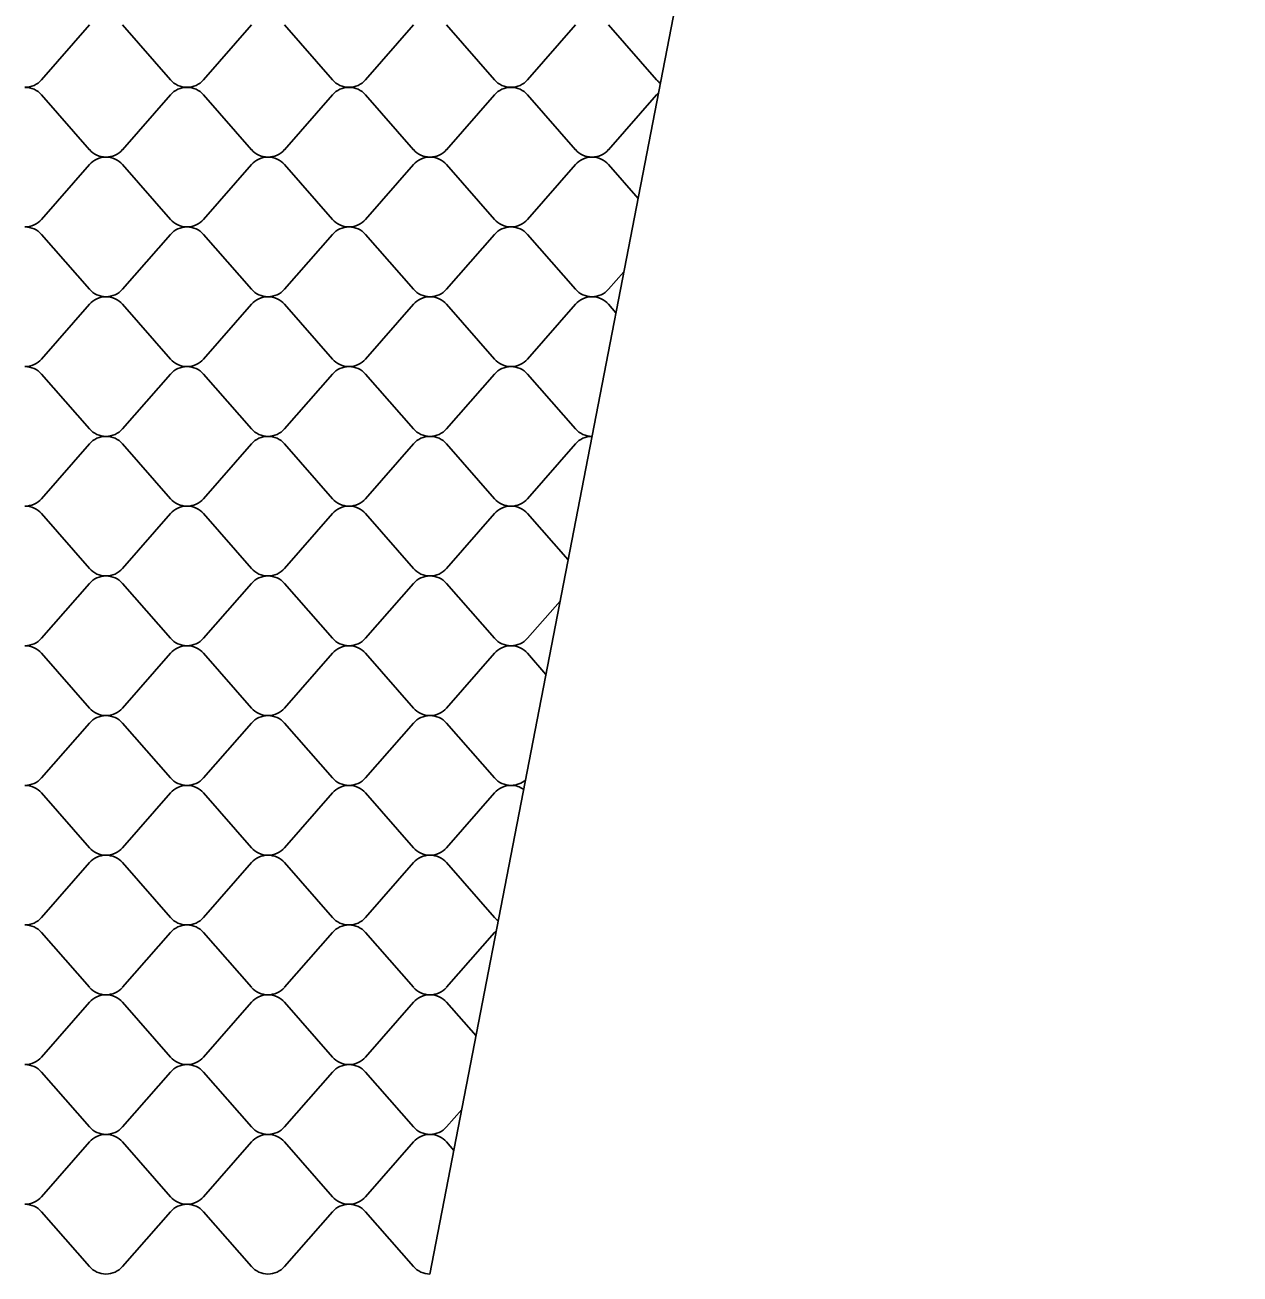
# Model space of a CAD drawing. Extents: x 638850 to 644908, y 297188 to 298900.
# Drawn here: x 644051.4 to 644104.6, y 297370.9 to 297425.6 of the extents above; entities that cross this region are included whole.
import ezdxf

# ---------------------------------------------------------------- set-up
doc = ezdxf.new("R2010")
doc.units = 0
doc.layers.add('3', color=7, linetype='Continuous')
doc.layers.add('5', color=7, linetype='Continuous')

msp = doc.modelspace()

# ---------------------------------------------------------------- linework, layer by layer
at = {"layer": '3'}
msp.add_line((644104.557, 297554.24), (644069.102, 297370.937), dxfattribs=at)
at = {"layer": '5'}
for p, q in [((644052.093, 297423.199), (644054.203, 297425.601)), ((644055.638, 297425.601), (644057.748, 297423.199)), ((644059.184, 297423.199), (644061.293, 297425.601)), ((644062.729, 297425.601), (644064.839, 297423.199)), ((644066.275, 297423.199), (644068.384, 297425.601)), ((644069.82, 297425.601), (644071.93, 297423.199)), ((644073.366, 297423.199), (644075.475, 297425.601)), ((644076.911, 297425.601), (644079.021, 297423.199)), ((644054.203, 297420.144), (644052.093, 297422.546)), ((644057.748, 297422.546), (644055.638, 297420.144)), ((644061.293, 297420.144), (644059.184, 297422.546)), ((644064.839, 297422.546), (644062.729, 297420.144)), ((644068.384, 297420.144), (644066.275, 297422.546)), ((644071.93, 297422.546), (644069.82, 297420.144)), ((644075.475, 297420.144), (644073.366, 297422.546)), ((644079.021, 297422.546), (644076.911, 297420.144)), ((644052.093, 297417.089), (644054.203, 297419.491)), ((644055.638, 297419.491), (644057.748, 297417.089)), ((644059.184, 297417.089), (644061.293, 297419.491)), ((644062.729, 297419.491), (644064.839, 297417.089)), ((644066.275, 297417.089), (644068.384, 297419.491)), ((644069.82, 297419.491), (644071.93, 297417.089)), ((644073.366, 297417.089), (644075.475, 297419.491)), ((644076.911, 297419.491), (644078.208, 297418.014)), ((644054.203, 297414.034), (644052.093, 297416.436)), ((644057.748, 297416.436), (644055.638, 297414.034)), ((644061.293, 297414.034), (644059.184, 297416.436)), ((644064.839, 297416.436), (644062.729, 297414.034)), ((644068.384, 297414.034), (644066.275, 297416.436)), ((644071.93, 297416.436), (644069.82, 297414.034)), ((644075.475, 297414.034), (644073.366, 297416.436)), ((644077.587, 297414.803), (644076.911, 297414.034)), ((644052.093, 297410.979), (644054.203, 297413.381)), ((644055.638, 297413.381), (644057.748, 297410.979)), ((644059.184, 297410.979), (644061.293, 297413.381)), ((644062.729, 297413.381), (644064.839, 297410.979)), ((644066.275, 297410.979), (644068.384, 297413.381)), ((644069.82, 297413.381), (644071.93, 297410.979)), ((644073.366, 297410.979), (644075.475, 297413.381)), ((644076.911, 297413.381), (644077.239, 297413.007)), ((644054.203, 297407.924), (644052.093, 297410.326)), ((644057.748, 297410.326), (644055.638, 297407.924)), ((644061.293, 297407.924), (644059.184, 297410.326)), ((644064.839, 297410.326), (644062.729, 297407.924)), ((644068.384, 297407.924), (644066.275, 297410.326)), ((644071.93, 297410.326), (644069.82, 297407.924)), ((644075.475, 297407.924), (644073.366, 297410.326)), ((644052.093, 297404.869), (644054.203, 297407.271)), ((644055.638, 297407.271), (644057.748, 297404.869)), ((644059.184, 297404.869), (644061.293, 297407.271)), ((644062.729, 297407.271), (644064.839, 297404.869)), ((644066.275, 297404.869), (644068.384, 297407.271)), ((644069.82, 297407.271), (644071.93, 297404.869)), ((644073.366, 297404.869), (644075.475, 297407.271)), ((644054.203, 297401.814), (644052.093, 297404.216)), ((644057.748, 297404.216), (644055.638, 297401.814)), ((644061.293, 297401.814), (644059.184, 297404.216)), ((644064.839, 297404.216), (644062.729, 297401.814)), ((644068.384, 297401.814), (644066.275, 297404.216)), ((644071.93, 297404.216), (644069.82, 297401.814)), ((644075.147, 297402.188), (644073.366, 297404.216)), ((644052.093, 297398.759), (644054.203, 297401.16)), ((644055.638, 297401.16), (644057.748, 297398.759)), ((644059.184, 297398.759), (644061.293, 297401.16)), ((644062.729, 297401.16), (644064.839, 297398.759)), ((644066.275, 297398.759), (644068.384, 297401.16)), ((644069.82, 297401.16), (644071.93, 297398.759)), ((644073.366, 297398.759), (644074.799, 297400.391)), ((644054.203, 297395.704), (644052.093, 297398.105)), ((644057.748, 297398.105), (644055.638, 297395.704)), ((644061.293, 297395.704), (644059.184, 297398.105)), ((644064.839, 297398.105), (644062.729, 297395.704)), ((644068.384, 297395.704), (644066.275, 297398.105)), ((644071.93, 297398.105), (644069.82, 297395.704)), ((644074.178, 297397.18), (644073.366, 297398.105)), ((644052.093, 297392.649), (644054.203, 297395.05)), ((644055.638, 297395.05), (644057.748, 297392.649)), ((644059.184, 297392.649), (644061.293, 297395.05)), ((644062.729, 297395.05), (644064.839, 297392.649)), ((644066.275, 297392.649), (644068.384, 297395.05)), ((644069.82, 297395.05), (644071.93, 297392.649)), ((644054.203, 297389.594), (644052.093, 297391.995)), ((644057.748, 297391.995), (644055.638, 297389.594)), ((644061.293, 297389.594), (644059.184, 297391.995)), ((644064.839, 297391.995), (644062.729, 297389.594)), ((644068.384, 297389.594), (644066.275, 297391.995)), ((644071.93, 297391.995), (644069.82, 297389.594)), ((644052.093, 297386.539), (644054.203, 297388.94)), ((644055.638, 297388.94), (644057.748, 297386.539)), ((644059.184, 297386.539), (644061.293, 297388.94)), ((644062.729, 297388.94), (644064.839, 297386.539)), ((644066.275, 297386.539), (644068.384, 297388.94)), ((644069.82, 297388.94), (644071.93, 297386.539)), ((644054.203, 297383.484), (644052.093, 297385.885)), ((644057.748, 297385.885), (644055.638, 297383.484)), ((644061.293, 297383.484), (644059.184, 297385.885)), ((644064.839, 297385.885), (644062.729, 297383.484)), ((644068.384, 297383.484), (644066.275, 297385.885)), ((644071.93, 297385.885), (644069.82, 297383.484)), ((644052.093, 297380.429), (644054.203, 297382.83)), ((644055.638, 297382.83), (644057.748, 297380.429)), ((644059.184, 297380.429), (644061.293, 297382.83)), ((644062.729, 297382.83), (644064.839, 297380.429)), ((644066.275, 297380.429), (644068.384, 297382.83)), ((644069.82, 297382.83), (644071.117, 297381.354)), ((644054.203, 297377.374), (644052.093, 297379.775)), ((644057.748, 297379.775), (644055.638, 297377.374)), ((644061.293, 297377.374), (644059.184, 297379.775)), ((644064.839, 297379.775), (644062.729, 297377.374)), ((644068.384, 297377.374), (644066.275, 297379.775)), ((644070.496, 297378.143), (644069.82, 297377.374)), ((644052.093, 297374.318), (644054.203, 297376.72)), ((644055.638, 297376.72), (644057.748, 297374.318)), ((644059.184, 297374.318), (644061.293, 297376.72)), ((644062.729, 297376.72), (644064.839, 297374.318)), ((644066.275, 297374.318), (644068.384, 297376.72)), ((644069.82, 297376.72), (644070.148, 297376.346)), ((644054.203, 297371.263), (644052.093, 297373.665)), ((644057.748, 297373.665), (644055.638, 297371.263)), ((644061.293, 297371.263), (644059.184, 297373.665)), ((644064.839, 297373.665), (644062.729, 297371.263)), ((644068.384, 297371.263), (644066.275, 297373.665))]:
    msp.add_line(p, q, dxfattribs=at)
for centre, start_param, end_param in [((644051.375, 297423.752), 1.570796, 2.461818), ((644058.466, 297423.752), 0.679775, 1.570796), ((644058.466, 297423.752), 1.570796, 2.461818), ((644065.557, 297423.752), 0.679775, 1.570796), ((644065.557, 297423.752), 1.570796, 2.461818), ((644072.648, 297423.752), 0.679775, 1.570796), ((644072.648, 297423.752), 1.570796, 2.461818), ((644079.739, 297423.752), 0.679775, 0.923693), ((644051.375, 297421.993), 3.821368, 4.712389), ((644058.466, 297421.993), 4.712389, 5.60341), ((644058.466, 297421.993), 3.821368, 4.712389), ((644065.557, 297421.993), 4.712389, 5.60341), ((644065.557, 297421.993), 3.821368, 4.712389), ((644072.648, 297421.993), 4.712389, 5.60341), ((644072.648, 297421.993), 3.821368, 4.712389), ((644079.739, 297421.993), 5.475551, 5.60341), ((644054.92, 297420.697), 0.679775, 1.570796), ((644054.92, 297418.938), 4.712389, 5.60341), ((644054.92, 297420.697), 1.570796, 2.461818), ((644054.92, 297418.938), 3.821368, 4.712389), ((644062.011, 297420.697), 0.679775, 1.570796), ((644062.011, 297418.938), 4.712389, 5.60341), ((644062.011, 297420.697), 1.570796, 2.461818), ((644062.011, 297418.938), 3.821368, 4.712389), ((644069.102, 297420.697), 0.679775, 1.570796), ((644069.102, 297418.938), 4.712389, 5.60341), ((644069.102, 297420.697), 1.570796, 2.461818), ((644069.102, 297418.938), 3.821368, 4.712389), ((644076.193, 297420.697), 0.679775, 1.570796), ((644076.193, 297418.938), 4.712389, 5.60341), ((644076.193, 297420.697), 1.570796, 2.461818), ((644076.193, 297418.938), 3.821368, 4.712389), ((644051.375, 297417.642), 1.570796, 2.461818), ((644058.466, 297417.642), 0.679775, 1.570796), ((644058.466, 297417.642), 1.570796, 2.461818), ((644065.557, 297417.642), 0.679775, 1.570796), ((644065.557, 297417.642), 1.570796, 2.461818), ((644072.648, 297417.642), 0.679775, 1.570796), ((644072.648, 297417.642), 1.570796, 2.461818), ((644051.375, 297415.883), 3.821368, 4.712389), ((644058.466, 297415.883), 4.712389, 5.60341), ((644058.466, 297415.883), 3.821368, 4.712389), ((644065.557, 297415.883), 4.712389, 5.60341), ((644065.557, 297415.883), 3.821368, 4.712389), ((644072.648, 297415.883), 4.712389, 5.60341), ((644072.648, 297415.883), 3.821368, 4.712389), ((644054.92, 297414.587), 0.679775, 1.570796), ((644054.92, 297412.828), 4.712389, 5.60341), ((644054.92, 297414.587), 1.570796, 2.461818), ((644054.92, 297412.828), 3.821368, 4.712389), ((644062.011, 297414.587), 0.679775, 1.570796), ((644062.011, 297412.828), 4.712389, 5.60341), ((644062.011, 297414.587), 1.570796, 2.461818), ((644062.011, 297412.828), 3.821368, 4.712389), ((644069.102, 297414.587), 0.679775, 1.570796), ((644069.102, 297412.828), 4.712389, 5.60341), ((644069.102, 297414.587), 1.570796, 2.461818), ((644069.102, 297412.828), 3.821368, 4.712389), ((644076.193, 297414.587), 0.679775, 1.570796), ((644076.193, 297412.828), 4.712389, 5.60341), ((644076.193, 297414.587), 1.570796, 2.461818), ((644076.193, 297412.828), 3.821368, 4.712389), ((644051.375, 297411.532), 1.570796, 2.461818), ((644058.466, 297411.532), 0.679775, 1.570796), ((644058.466, 297411.532), 1.570796, 2.461818), ((644065.557, 297411.532), 0.679775, 1.570796), ((644065.557, 297411.532), 1.570796, 2.461818), ((644072.648, 297411.532), 0.679775, 1.570796), ((644072.648, 297411.532), 1.570796, 2.461818), ((644051.375, 297409.773), 3.821368, 4.712389), ((644058.466, 297409.773), 4.712389, 5.60341), ((644058.466, 297409.773), 3.821368, 4.712389), ((644065.557, 297409.773), 4.712389, 5.60341), ((644065.557, 297409.773), 3.821368, 4.712389), ((644072.648, 297409.773), 4.712389, 5.60341), ((644072.648, 297409.773), 3.821368, 4.712389), ((644054.92, 297408.477), 0.679775, 1.570796), ((644054.92, 297406.718), 4.712389, 5.60341), ((644054.92, 297408.477), 1.570796, 2.461818), ((644054.92, 297406.718), 3.821368, 4.712389), ((644062.011, 297408.477), 0.679775, 1.570796), ((644062.011, 297406.718), 4.712389, 5.60341), ((644062.011, 297408.477), 1.570796, 2.461818), ((644062.011, 297406.718), 3.821368, 4.712389), ((644069.102, 297408.477), 0.679775, 1.570796), ((644069.102, 297406.718), 4.712389, 5.60341), ((644069.102, 297408.477), 1.570796, 2.461818), ((644069.102, 297406.718), 3.821368, 4.712389), ((644076.193, 297408.477), 0.679775, 1.570796), ((644076.193, 297406.718), 4.712389, 5.60341), ((644051.375, 297405.422), 1.570796, 2.461818), ((644058.466, 297405.422), 0.679775, 1.570796), ((644058.466, 297405.422), 1.570796, 2.461818), ((644065.557, 297405.422), 0.679775, 1.570796), ((644065.557, 297405.422), 1.570796, 2.461818), ((644072.648, 297405.422), 0.679775, 1.570796), ((644072.648, 297405.422), 1.570796, 2.461818), ((644051.375, 297403.663), 3.821368, 4.712389), ((644058.466, 297403.663), 4.712389, 5.60341), ((644058.466, 297403.663), 3.821368, 4.712389), ((644065.557, 297403.663), 4.712389, 5.60341), ((644065.557, 297403.663), 3.821368, 4.712389), ((644072.648, 297403.663), 4.712389, 5.60341), ((644072.648, 297403.663), 3.821368, 4.712389), ((644054.92, 297402.366), 0.679775, 1.570796), ((644054.92, 297402.366), 1.570796, 2.461818), ((644062.011, 297402.366), 0.679775, 1.570796), ((644062.011, 297402.366), 1.570796, 2.461818), ((644069.102, 297402.366), 0.679775, 1.570796), ((644069.102, 297402.366), 1.570796, 2.461818), ((644054.92, 297400.608), 4.712389, 5.60341), ((644054.92, 297400.608), 3.821368, 4.712389), ((644062.011, 297400.608), 4.712389, 5.60341), ((644062.011, 297400.608), 3.821368, 4.712389), ((644069.102, 297400.608), 4.712389, 5.60341), ((644069.102, 297400.608), 3.821368, 4.712389), ((644051.375, 297399.311), 1.570796, 2.461818), ((644051.375, 297397.553), 3.821368, 4.712389), ((644058.466, 297399.311), 0.679775, 1.570796), ((644058.466, 297397.553), 4.712389, 5.60341), ((644058.466, 297399.311), 1.570796, 2.461818), ((644058.466, 297397.553), 3.821368, 4.712389), ((644065.557, 297399.311), 0.679775, 1.570796), ((644065.557, 297397.553), 4.712389, 5.60341), ((644065.557, 297399.311), 1.570796, 2.461818), ((644065.557, 297397.553), 3.821368, 4.712389), ((644072.648, 297399.311), 0.679775, 1.570796), ((644072.648, 297397.553), 4.712389, 5.60341), ((644072.648, 297399.311), 1.570796, 2.461818), ((644072.648, 297397.553), 3.821368, 4.712389), ((644054.92, 297396.256), 0.679775, 1.570796), ((644054.92, 297396.256), 1.570796, 2.461818), ((644062.011, 297396.256), 0.679775, 1.570796), ((644062.011, 297396.256), 1.570796, 2.461818), ((644069.102, 297396.256), 0.679775, 1.570796), ((644069.102, 297396.256), 1.570796, 2.461818), ((644054.92, 297394.498), 4.712389, 5.60341), ((644054.92, 297394.498), 3.821368, 4.712389), ((644062.011, 297394.498), 4.712389, 5.60341), ((644062.011, 297394.498), 3.821368, 4.712389), ((644069.102, 297394.498), 4.712389, 5.60341), ((644069.102, 297394.498), 3.821368, 4.712389), ((644051.375, 297393.201), 1.570796, 2.461818), ((644051.375, 297391.443), 3.821368, 4.712389), ((644058.466, 297393.201), 0.679775, 1.570796), ((644058.466, 297391.443), 4.712389, 5.60341), ((644058.466, 297393.201), 1.570796, 2.461818), ((644058.466, 297391.443), 3.821368, 4.712389), ((644065.557, 297393.201), 0.679775, 1.570796), ((644065.557, 297391.443), 4.712389, 5.60341), ((644065.557, 297393.201), 1.570796, 2.461818), ((644065.557, 297391.443), 3.821368, 4.712389), ((644072.648, 297393.201), 0.679775, 1.570796), ((644072.648, 297391.443), 4.712389, 5.60341), ((644072.648, 297393.201), 1.570796, 2.333492), ((644072.648, 297391.443), 4.065591, 4.712389), ((644054.92, 297390.146), 0.679775, 1.570796), ((644054.92, 297390.146), 1.570796, 2.461818), ((644062.011, 297390.146), 0.679775, 1.570796), ((644062.011, 297390.146), 1.570796, 2.461818), ((644069.102, 297390.146), 0.679775, 1.570796), ((644069.102, 297390.146), 1.570796, 2.461818), ((644054.92, 297388.388), 4.712389, 5.60341), ((644054.92, 297388.388), 3.821368, 4.712389), ((644062.011, 297388.388), 4.712389, 5.60341), ((644062.011, 297388.388), 3.821368, 4.712389), ((644069.102, 297388.388), 4.712389, 5.60341), ((644069.102, 297388.388), 3.821368, 4.712389), ((644051.375, 297387.091), 1.570796, 2.461818), ((644058.466, 297387.091), 0.679775, 1.570796), ((644058.466, 297387.091), 1.570796, 2.461818), ((644065.557, 297387.091), 0.679775, 1.570796), ((644065.557, 297387.091), 1.570796, 2.461818), ((644072.648, 297387.091), 0.679775, 0.923585), ((644051.375, 297385.333), 3.821368, 4.712389), ((644058.466, 297385.333), 4.712389, 5.60341), ((644058.466, 297385.333), 3.821368, 4.712389), ((644065.557, 297385.333), 4.712389, 5.60341), ((644065.557, 297385.333), 3.821368, 4.712389), ((644072.648, 297385.333), 5.475716, 5.60341), ((644054.92, 297384.036), 0.679775, 1.570796), ((644054.92, 297382.278), 4.712389, 5.60341), ((644054.92, 297384.036), 1.570796, 2.461818), ((644054.92, 297382.278), 3.821368, 4.712389), ((644062.011, 297384.036), 0.679775, 1.570796), ((644062.011, 297382.278), 4.712389, 5.60341), ((644062.011, 297384.036), 1.570796, 2.461818), ((644062.011, 297382.278), 3.821368, 4.712389), ((644069.102, 297384.036), 0.679775, 1.570796), ((644069.102, 297382.278), 4.712389, 5.60341), ((644069.102, 297384.036), 1.570796, 2.461818), ((644069.102, 297382.278), 3.821368, 4.712389), ((644051.375, 297380.981), 1.570796, 2.461818), ((644058.466, 297380.981), 0.679775, 1.570796), ((644058.466, 297380.981), 1.570796, 2.461818), ((644065.557, 297380.981), 0.679775, 1.570796), ((644065.557, 297380.981), 1.570796, 2.461818), ((644051.375, 297379.223), 3.821368, 4.712389), ((644058.466, 297379.223), 4.712389, 5.60341), ((644058.466, 297379.223), 3.821368, 4.712389), ((644065.557, 297379.223), 4.712389, 5.60341), ((644065.557, 297379.223), 3.821368, 4.712389), ((644054.92, 297377.926), 0.679775, 1.570796), ((644054.92, 297376.167), 4.712389, 5.60341), ((644054.92, 297377.926), 1.570796, 2.461818), ((644054.92, 297376.167), 3.821368, 4.712389), ((644062.011, 297377.926), 0.679775, 1.570796), ((644062.011, 297376.167), 4.712389, 5.60341), ((644062.011, 297377.926), 1.570796, 2.461818), ((644062.011, 297376.167), 3.821368, 4.712389), ((644069.102, 297377.926), 0.679775, 1.570796), ((644069.102, 297376.167), 4.712389, 5.60341), ((644069.102, 297377.926), 1.570796, 2.461818), ((644069.102, 297376.167), 3.821368, 4.712389), ((644051.375, 297374.871), 1.570796, 2.461818), ((644058.466, 297374.871), 0.679775, 1.570796), ((644058.466, 297374.871), 1.570796, 2.461818), ((644065.557, 297374.871), 0.679775, 1.570796), ((644065.557, 297374.871), 1.570796, 2.461818), ((644051.375, 297373.112), 3.821368, 4.712389), ((644058.466, 297373.112), 4.712389, 5.60341), ((644058.466, 297373.112), 3.821368, 4.712389), ((644065.557, 297373.112), 4.712389, 5.60341), ((644065.557, 297373.112), 3.821368, 4.712389), ((644054.92, 297371.816), 0.679775, 1.570796), ((644054.92, 297371.816), 1.570796, 2.461818), ((644062.011, 297371.816), 0.679775, 1.570796), ((644062.011, 297371.816), 1.570796, 2.461818), ((644069.102, 297371.816), 0.679775, 1.570796)]:
    msp.add_ellipse(centre, major_axis=(-0.923, 0), ratio=0.952381, start_param=start_param, end_param=end_param, dxfattribs=at)

doc.saveas('drawing.dxf')
